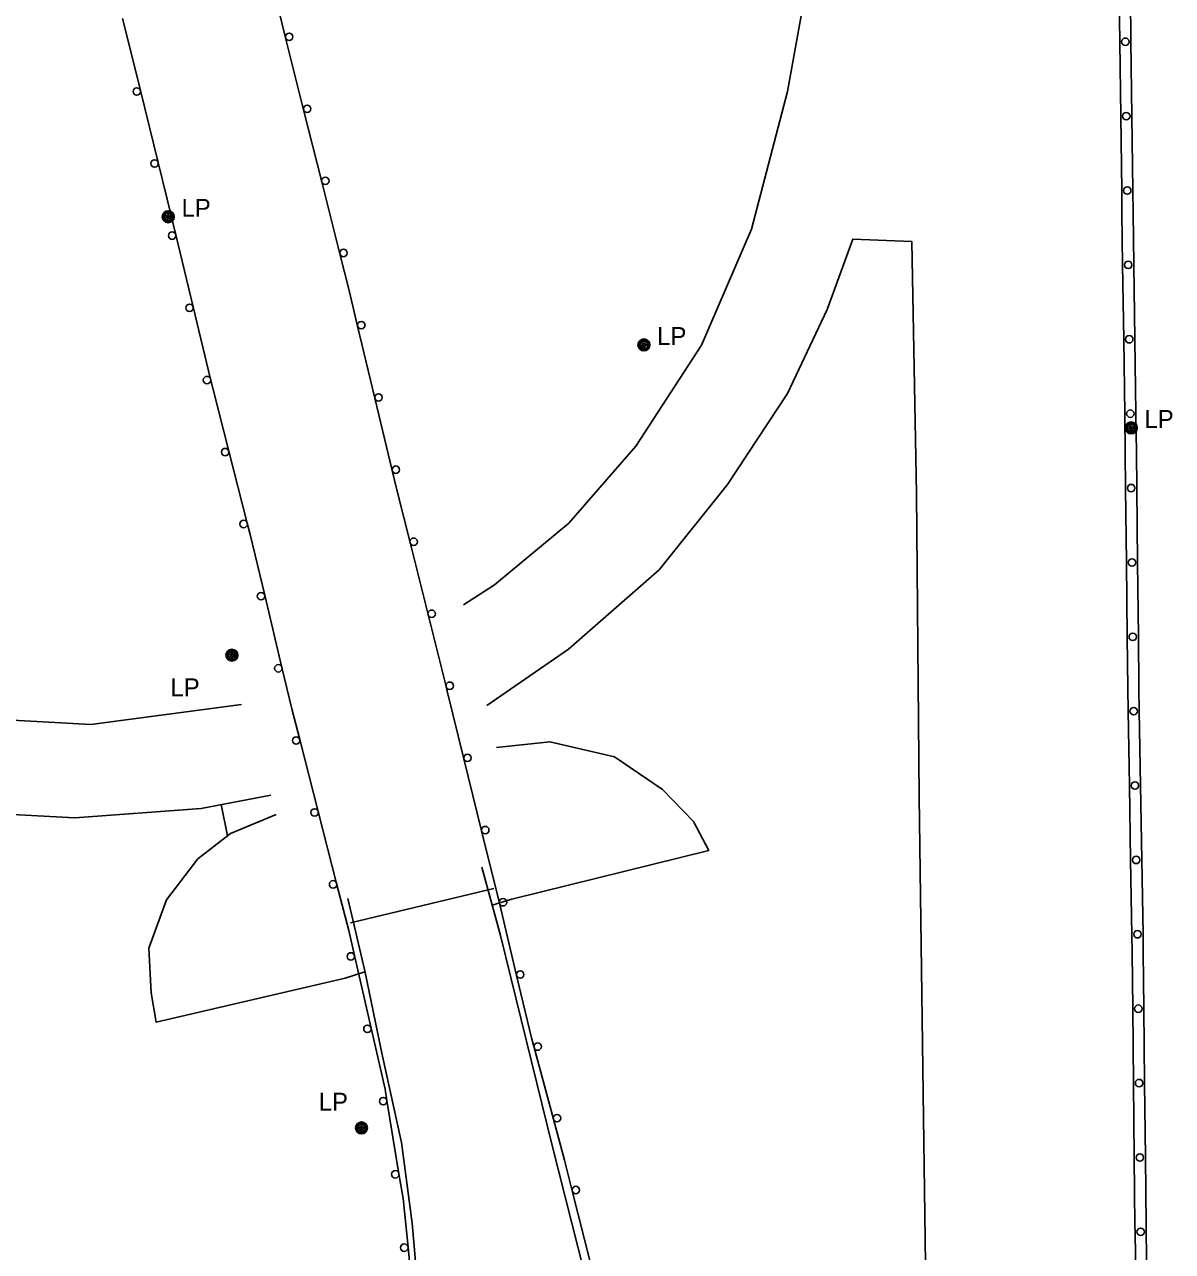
# Model space of a CAD drawing. Extents: x 2402803 to 2427059, y 6985292 to 6997652.
# Drawn here: x 2410382.9 to 2410691.4, y 6990807 to 6991136.8 of the extents above; entities that cross this region are included whole.
import ezdxf

# ---------------------------------------------------------------- set-up
doc = ezdxf.new("R2010")
doc.units = 0
for name, color, linetype in [('p_drainage riprap', 7, 'Continuous'), ('p_dtm sidewalk', 7, 'Continuous'), ('p_road - paved curb', 7, 'Continuous'), ('p_road bridge end', 7, 'Continuous'), ('p_road conc barrier', 7, 'Continuous'), ('p_road guard rails', 7, 'Continuous'), ('p_utility manhole', 7, 'Continuous')]:
    doc.layers.add(name, color=color, linetype=linetype)

msp = doc.modelspace()

# ---------------------------------------------------------------- linework, layer by layer
at = {"layer": 'p_drainage riprap'}
for points in [[(2410509.66, 6990942.46), (2410524.05, 6990944.03), (2410541.4, 6990940), (2410554.34, 6990931.17), (2410562.65, 6990922.58), (2410566.74, 6990914.81), (2410513.83, 6990901.68), (2410508.56, 6990900.1)], [(2410474.35, 6990882.2), (2410469.04, 6990880.5), (2410418.25, 6990868.64), (2410416.89, 6990876.57), (2410416.24, 6990888.56), (2410421.04, 6990901.55), (2410429.44, 6990912.56), (2410438.17, 6990919.38), (2410450.45, 6990924.44)]]:
    msp.add_lwpolyline(points, dxfattribs=at)
at = {"layer": 'p_dtm sidewalk'}
msp.add_lwpolyline([(2410437.38, 6990918.76), (2410435.74, 6990927.14)], dxfattribs=at)
at = {"layer": 'p_road - paved curb'}
for points in [[(2410606.59, 6991334.9), (2410607.56, 6991306.15), (2410606.21, 6991267.97), (2410602.66, 6991219.34), (2410596.31, 6991165.61), (2410587.94, 6991118.84), (2410578.2, 6991081.84), (2410564.79, 6991050.59), (2410547.16, 6991023.52), (2410529.1, 6991002.74), (2410509.17, 6990986.23), (2410500.87, 6990980.81)], [(2410333.69, 6991327.16), (2410301.13, 6991311.82), (2410272.51, 6991293.03), (2410249.78, 6991269.6), (2410234.01, 6991249.34), (2410220.26, 6991224.98), (2410209.1, 6991196.49), (2410203.41, 6991163.38), (2410201.64, 6991132.25), (2410204.46, 6991104.61), (2410213.18, 6991075.54), (2410227.19, 6991045.4), (2410248.1, 6991015.46), (2410269.02, 6990995.2), (2410301.61, 6990972.42), (2410333.31, 6990958.49), (2410369.9, 6990950.37), (2410400.69, 6990948.68), (2410441.15, 6990954)], [(2410449.01, 6990929.64), (2410430.3, 6990926.11), (2410396.39, 6990923.53), (2410364.53, 6990925.31), (2410336.96, 6990931.76), (2410306.48, 6990941.97), (2410279.23, 6990955.74), (2410251.91, 6990975.47), (2410231.37, 6990995.76), (2410212.02, 6991020.29), (2410196.91, 6991045.8), (2410184.93, 6991077.76), (2410178.16, 6991107.21), (2410174.59, 6991140.01)], [(2410507.1, 6990953.79), (2410529.04, 6990968.91), (2410553.41, 6990990.28), (2410571.79, 6991013.19), (2410587.94, 6991037.61), (2410598.58, 6991060.22), (2410605.5, 6991079.14), (2410621.29, 6991078.5), (2410622.62, 6991010.64), (2410623.34, 6990929.21), (2410624.41, 6990849.54), (2410625.42, 6990771.01), (2410626.9, 6990695.32), (2410627.91, 6990626.54), (2410628.64, 6990552.09), (2410629.4, 6990474.54), (2410629.96, 6990425.97)], [(2410616.25, 6990425.68), (2410607.43, 6990472.59), (2410593.14, 6990543.78), (2410578.13, 6990609.8), (2410565.33, 6990669.09), (2410558.05, 6990703.67), (2410548.34, 6990742.48), (2410536.79, 6990787.77), (2410524.7, 6990835.45), (2410510.77, 6990891.9), (2410505.79, 6990910.34)], [(2410469.79, 6990901.92), (2410474.3, 6990882.44), (2410478.84, 6990860.27), (2410484.21, 6990836.26), (2410487.08, 6990814.64), (2410490.64, 6990773.51), (2410492.36, 6990734.89), (2410491.26, 6990701.47), (2410488.97, 6990669.99), (2410486.28, 6990637.48), (2410482.21, 6990607.03), (2410478.21, 6990584.85), (2410474.99, 6990571.84)]]:
    msp.add_lwpolyline(points, dxfattribs=at)
at = {"layer": 'p_road bridge end'}
msp.add_lwpolyline([(2410470.43, 6990895.38), (2410508.98, 6990904.61)], dxfattribs=at)
at = {"layer": 'p_road conc barrier'}
for p, q in [((2410676.96, 6991152.18), (2410677.21, 6991132.18)), ((2410679.96, 6991152.21), (2410680.21, 6991132.22)), ((2410677.21, 6991132.18), (2410677.46, 6991112.18)), ((2410680.21, 6991132.22), (2410680.46, 6991112.22)), ((2410677.46, 6991112.18), (2410677.72, 6991092.19)), ((2410680.46, 6991112.22), (2410680.71, 6991092.23)), ((2410677.98, 6991072.19), (2410678.26, 6991052.2)), ((2410680.98, 6991072.23), (2410681.26, 6991052.24)), ((2410678.26, 6991052.2), (2410678.54, 6991032.2)), ((2410681.26, 6991052.24), (2410681.54, 6991032.24)), ((2410678.78, 6991012.2), (2410678.99, 6990992.21)), ((2410681.78, 6991012.23), (2410681.99, 6990992.24)), ((2410678.99, 6990992.21), (2410679.2, 6990972.21)), ((2410681.99, 6990992.24), (2410682.2, 6990972.24)), ((2410679.45, 6990952.22), (2410679.78, 6990932.22)), ((2410682.44, 6990952.27), (2410682.78, 6990932.28)), ((2410679.78, 6990932.22), (2410680.12, 6990912.23)), ((2410682.78, 6990932.28), (2410683.12, 6990912.28)), ((2410680.12, 6990912.23), (2410680.46, 6990892.24)), ((2410683.12, 6990912.28), (2410683.46, 6990892.29)), ((2410680.7, 6990872.25), (2410680.9, 6990852.25)), ((2410683.7, 6990872.28), (2410683.9, 6990852.28)), ((2410680.9, 6990852.25), (2410681.11, 6990832.26)), ((2410683.9, 6990852.28), (2410684.11, 6990832.29)), ((2410681.33, 6990812.26), (2410681.62, 6990792.27)), ((2410684.33, 6990812.31), (2410684.62, 6990792.31))]:
    msp.add_line(p, q, dxfattribs=at)
for points in [[(2410677.72, 6991092.19), (2410677.79, 6991086.24), (2410677.98, 6991072.19)], [(2410680.71, 6991092.23), (2410680.79, 6991086.28), (2410680.98, 6991072.23)], [(2410678.54, 6991032.2), (2410678.68, 6991021.71), (2410678.78, 6991012.2)], [(2410681.54, 6991032.24), (2410681.68, 6991021.75), (2410681.78, 6991012.23)], [(2410679.2, 6990972.21), (2410679.34, 6990958.45), (2410679.45, 6990952.22)], [(2410682.2, 6990972.24), (2410682.34, 6990958.49), (2410682.44, 6990952.27)], [(2410680.46, 6990892.24), (2410680.54, 6990887.39), (2410680.7, 6990872.25)], [(2410683.46, 6990892.29), (2410683.54, 6990887.43), (2410683.7, 6990872.28)], [(2410681.11, 6990832.26), (2410681.3, 6990813.99), (2410681.33, 6990812.26)], [(2410684.11, 6990832.29), (2410684.3, 6990814.03), (2410684.33, 6990812.31)]]:
    msp.add_lwpolyline(points, dxfattribs=at)
for centre in [(2410678.71, 6991132.2), (2410678.96, 6991112.2), (2410679.22, 6991092.21), (2410679.48, 6991072.21), (2410679.76, 6991052.22), (2410680.04, 6991032.22), (2410680.28, 6991012.22), (2410680.49, 6990992.22), (2410680.7, 6990972.23), (2410680.95, 6990952.24), (2410681.28, 6990932.25), (2410681.62, 6990912.26), (2410681.96, 6990892.27), (2410682.2, 6990872.26), (2410682.4, 6990852.27), (2410682.61, 6990832.27), (2410682.83, 6990812.29)]:
    msp.add_circle(centre, 1, dxfattribs=at)
at = {"layer": 'p_road guard rails'}
for p, q in [((2410448.22, 6991152.66), (2410453.01, 6991133.29)), ((2410418.78, 6991099.7), (2410414, 6991119.07)), ((2410457.84, 6991113.92), (2410462.72, 6991094.55)), ((2410462.72, 6991094.55), (2410467.61, 6991075.18)), ((2410428.18, 6991060.9), (2410423.51, 6991080.31)), ((2410432.86, 6991041.48), (2410428.18, 6991060.9)), ((2410472.37, 6991055.78), (2410477.02, 6991036.35)), ((2410477.02, 6991036.35), (2410481.67, 6991016.93)), ((2410442.7, 6991002.8), (2410437.76, 6991022.13)), ((2410486.46, 6990997.55), (2410491.31, 6990978.19)), ((2410452.04, 6990964), (2410447.4, 6990983.4)), ((2410491.31, 6990978.19), (2410496.16, 6990958.83)), ((2410461.78, 6990925.27), (2410456.82, 6990944.62)), ((2410500.93, 6990939.44), (2410505.71, 6990920.04)), ((2410466.74, 6990905.93), (2410461.78, 6990925.27)), ((2410505.71, 6990920.04), (2410510.48, 6990900.64)), ((2410475.98, 6990867.07), (2410471.53, 6990886.54)), ((2410519.8, 6990861.81), (2410524.99, 6990842.57)), ((2410483.48, 6990827.9), (2410480.25, 6990847.57)), ((2410530.05, 6990823.28), (2410534.95, 6990803.9)), ((2410487.95, 6990788.29), (2410485.92, 6990808.12))]:
    msp.add_line(p, q, dxfattribs=at)
for points in [[(2410414, 6991119.07), (2410410.34, 6991133.87), (2410409.2, 6991138.44)], [(2410453.01, 6991133.29), (2410456.22, 6991120.34), (2410457.84, 6991113.92)], [(2410423.51, 6991080.31), (2410421.21, 6991089.86), (2410418.78, 6991099.7)], [(2410467.61, 6991075.18), (2410470.08, 6991065.36), (2410472.37, 6991055.78)], [(2410437.76, 6991022.13), (2410433.52, 6991038.74), (2410432.86, 6991041.48)], [(2410481.67, 6991016.93), (2410482.91, 6991011.74), (2410486.46, 6990997.55)], [(2410447.4, 6990983.4), (2410443.49, 6990999.72), (2410442.7, 6991002.8)], [(2410456.82, 6990944.62), (2410454.8, 6990952.47), (2410452.04, 6990964)], [(2410496.16, 6990958.83), (2410496.46, 6990957.62), (2410500.93, 6990939.44)], [(2410471.53, 6990886.54), (2410469.99, 6990893.28), (2410466.74, 6990905.93)], [(2410510.48, 6990900.64), (2410510.57, 6990900.27), (2410515.11, 6990881.22)], [(2410515.11, 6990881.22), (2410519.19, 6990864.09), (2410519.8, 6990861.81)], [(2410480.25, 6990847.57), (2410479.75, 6990850.59), (2410475.98, 6990867.07)], [(2410524.99, 6990842.57), (2410527.97, 6990831.52), (2410530.05, 6990823.28)], [(2410485.92, 6990808.12), (2410484.58, 6990821.21), (2410483.48, 6990827.9)]]:
    msp.add_lwpolyline(points, dxfattribs=at)
for centre in [(2410453.98, 6991133.53), (2410413.02, 6991118.83), (2410458.81, 6991114.17), (2410417.81, 6991099.46), (2410463.69, 6991094.79), (2410422.54, 6991080.08), (2410468.58, 6991075.42), (2410427.21, 6991060.66), (2410473.35, 6991056.01), (2410431.89, 6991041.25), (2410477.99, 6991036.58), (2410436.79, 6991021.89), (2410482.64, 6991017.16), (2410441.74, 6991002.55), (2410487.43, 6990997.79), (2410446.42, 6990983.17), (2410492.28, 6990978.43), (2410451.07, 6990963.76), (2410497.13, 6990959.08), (2410455.85, 6990944.37), (2410501.9, 6990939.68), (2410460.81, 6990925.02), (2410506.68, 6990920.28), (2410465.78, 6990905.68), (2410511.45, 6990900.88), (2410470.56, 6990886.32), (2410516.08, 6990881.45), (2410475.01, 6990866.85), (2410520.77, 6990862.07), (2410479.26, 6990847.41), (2410525.96, 6990842.83), (2410482.49, 6990827.74), (2410531.02, 6990823.52), (2410484.92, 6990808.02)]:
    msp.add_circle(centre, 1, dxfattribs=at)
at = {"layer": 'p_utility manhole'}
for centre, radius in [((2410421.49, 6991085.15), 1.6), ((2410421.49, 6991085.15), 1.3), ((2410421.49, 6991085.15), 1), ((2410421.49, 6991085.15), 0.539), ((2410421.49, 6991085.15), 0.192), ((2410549.32, 6991050.69), 1.6), ((2410549.32, 6991050.69), 1.3), ((2410549.32, 6991050.69), 1), ((2410549.32, 6991050.69), 0.539), ((2410549.32, 6991050.69), 0.192), ((2410680.29, 6991028.4), 1.6), ((2410680.29, 6991028.4), 1.3), ((2410680.29, 6991028.4), 1), ((2410680.29, 6991028.4), 0.539), ((2410680.29, 6991028.4), 0.192), ((2410438.6, 6990967.3), 1.6), ((2410438.6, 6990967.3), 1.3), ((2410438.6, 6990967.3), 1), ((2410438.6, 6990967.3), 0.539), ((2410438.6, 6990967.3), 0.192), ((2410473.42, 6990840.22), 1.6), ((2410473.42, 6990840.22), 1.3), ((2410473.42, 6990840.22), 1), ((2410473.42, 6990840.22), 0.539), ((2410473.42, 6990840.22), 0.192)]:
    msp.add_circle(centre, radius, dxfattribs=at)

# ---------------------------------------------------------------- texts
for p in [(2410421.49, 6991085.15), (2410549.32, 6991050.69), (2410680.29, 6991028.4), (2410418.52, 6990956.25), (2410458.36, 6990844.86)]:
    msp.add_text('  LP', height=4.8, dxfattribs=at).set_placement(p)

doc.saveas('drawing.dxf')
